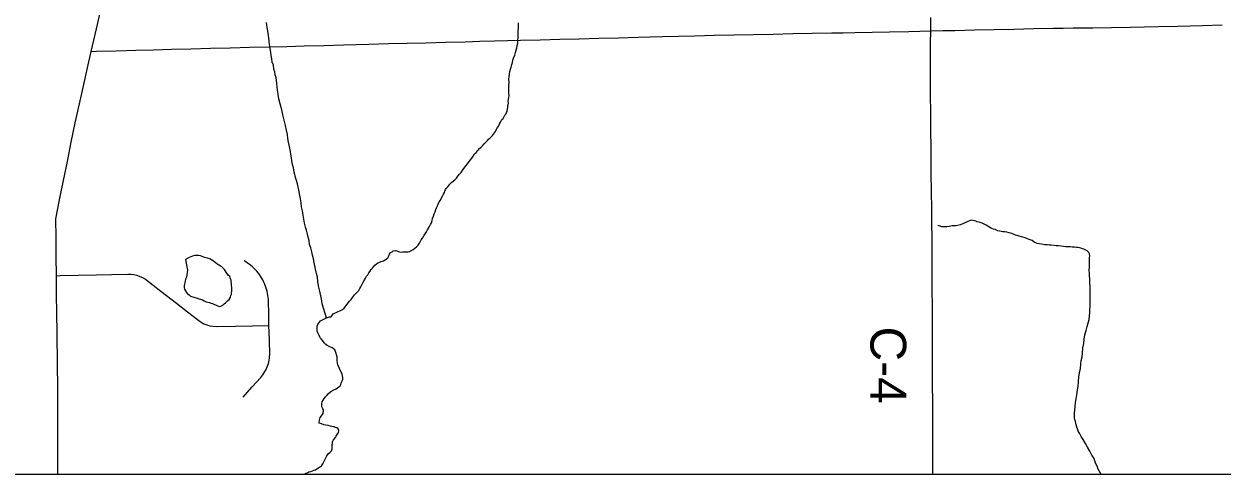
# Model space of a CAD drawing. Extents: x 103424 to 286016, y 38711 to 110967.
# Drawn here: x 126106 to 136194, y 38711 to 42504 of the extents above; entities that cross this region are included whole.
import ezdxf

# ---------------------------------------------------------------- set-up
doc = ezdxf.new("R2010")
doc.units = 0
for name, color, linetype in [('GM_X_Corporation', 7, 'Continuous'), ('GM_X_County_Road', 7, 'Continuous'), ('GM_X_County_Road_Text', 7, 'Continuous'), ('GM_X_Minor_Lake', 7, 'Continuous'), ('GM_X_Minor_River', 7, 'Continuous'), ('GM_X_Township_Road', 7, 'Continuous')]:
    doc.layers.add(name, color=color, linetype=linetype)

msp = doc.modelspace()

# ---------------------------------------------------------------- linework, layer by layer
at = {"layer": 'GM_X_Corporation'}
for points in [[(103424, 96535), (103424, 38711), (175680, 38711), (175680, 110967), (119699, 110967), (119717, 106543), (119720, 106323), (119721, 106006), (119710, 99446), (119706, 99064), (119664, 96690), (117026, 96688), (115542, 96665), (105082, 96575)], [(119964, 38711), (149533, 38711), (149528, 39851), (149476, 42605), (149451, 44181), (147524, 44123), (147512, 44122), (144100, 44042), (133605, 43873), (130307, 43800), (126994, 43728), (121865, 43580), (119934, 43543)]]:
    msp.add_lwpolyline(points, close=True, dxfattribs=at)
at = {"layer": 'GM_X_County_Road'}
for points in [[(126391, 38711), (126391, 38855), (126391, 39020), (126390, 39185), (126390, 39350), (126387, 39723), (126386, 39812), (126385, 39901), (126383, 40066), (126381, 40224), (126379, 40382), (126377, 40547), (126376, 40704), (126374, 40861), (126406, 41023), (126439, 41184), (126471, 41346), (126504, 41508), (126520, 41590), (126536, 41671), (126573, 41832), (126610, 41993), (126642, 42133), (126673, 42272), (126695, 42368), (126717, 42464), (126754, 42624)], [(133744, 41492), (133743, 41577), (133743, 41665), (133742, 41752), (133740, 41910), (133739, 42341), (133742, 42447), (133741, 42557)], [(133760, 38711), (133760, 38793), (133759, 38936), (133758, 39045), (133757, 39737), (133756, 39900), (133755, 40016), (133755, 40133), (133754, 40252), (133753, 40371), (133753, 40536), (133752, 40701), (133751, 40822), (133751, 40942), (133748, 41095), (133745, 41247), (133744, 41412), (133744, 41492)]]:
    msp.add_lwpolyline(points, dxfattribs=at)
at = {"layer": 'GM_X_Minor_Lake'}
for points in [[(127477, 40390), (127477, 40389), (127473, 40369), (127467, 40353), (127463, 40336), (127459, 40322), (127458, 40312), (127456, 40300), (127454, 40280), (127458, 40268), (127465, 40256), (127473, 40242), (127483, 40230), (127496, 40220), (127508, 40210), (127563, 40192), (127577, 40189), (127591, 40185), (127609, 40179), (127623, 40171), (127640, 40163), (127654, 40160), (127668, 40156), (127680, 40150), (127692, 40148), (127705, 40142), (127725, 40135), (127749, 40123), (127763, 40127), (127779, 40135), (127791, 40146), (127803, 40154), (127813, 40164), (127823, 40173), (127833, 40183), (127841, 40195), (127845, 40205), (127849, 40215), (127853, 40226), (127854, 40238), (127856, 40250), (127856, 40264), (127856, 40274), (127856, 40286), (127853, 40296), (127853, 40306), (127853, 40318), (127851, 40331), (127851, 40345), (127846, 40357), (127838, 40377), (127826, 40387), (127815, 40405), (127803, 40421), (127793, 40435), (127782, 40447), (127772, 40457), (127760, 40464), (127746, 40472), (127729, 40482), (127715, 40494), (127701, 40504), (127670, 40526), (127650, 40529), (127625, 40537), (127605, 40545), (127591, 40549), (127575, 40552), (127559, 40554), (127544, 40552), (127524, 40547), (127498, 40537), (127466, 40518)], [(127466, 40518), (127477, 40458), (127480, 40442), (127482, 40430), (127480, 40409), (127477, 40390)]]:
    msp.add_lwpolyline(points, dxfattribs=at)
at = {"layer": 'GM_X_Minor_River'}
for points in [[(128653, 40028), (128617, 40145), (128614, 40167), (128610, 40187), (128606, 40212), (128601, 40238), (128595, 40264), (128586, 40296), (128581, 40334), (128577, 40371), (128570, 40401), (128561, 40437), (128555, 40465), (128550, 40494), (128544, 40526), (128535, 40556), (128529, 40584), (128520, 40616), (128511, 40646), (128507, 40679), (128500, 40707), (128492, 40733), (128485, 40765), (128477, 40791), (128468, 40824), (128462, 40858), (128457, 40892), (128450, 40928), (128444, 40963), (128439, 40997), (128434, 41029), (128417, 41116), (128408, 41158), (128400, 41184), (128393, 41210), (128387, 41234), (128382, 41254), (128378, 41275), (128374, 41291), (128369, 41311), (128365, 41331), (128360, 41353), (128358, 41377), (128353, 41408), (128349, 41430), (128345, 41456), (128340, 41482), (128334, 41508), (128329, 41538), (128324, 41571), (128316, 41609), (128307, 41649), (128296, 41693), (128285, 41738), (128277, 41780), (128262, 41832), (128253, 41873), (128246, 41911), (128241, 41945), (128237, 41975), (128234, 42002), (128232, 42028), (128228, 42054), (128221, 42076), (128217, 42100), (128210, 42124), (128206, 42157), (128197, 42181), (128193, 42209), (128188, 42239), (128184, 42267), (128179, 42298), (128174, 42330), (128170, 42360), (128168, 42384), (128165, 42406), (128161, 42427), (128158, 42447), (128154, 42475), (128152, 42495), (128149, 42515)], [(130263, 42342), (130265, 42364), (130266, 42388), (130268, 42415), (130267, 42443), (130269, 42473), (130270, 42512)], [(129443, 40668), (129451, 40684), (129461, 40700), (129473, 40719), (129485, 40735), (129494, 40751), (129504, 40768), (129512, 40782), (129520, 40796), (129528, 40813), (129536, 40829), (129543, 40849), (129547, 40865), (129553, 40884), (129561, 40904), (129568, 40920), (129574, 40939), (129580, 40955), (129588, 40971), (129593, 40985), (129603, 41004), (129613, 41020), (129621, 41040), (129633, 41057), (129638, 41069), (129646, 41083), (129650, 41095), (129656, 41108), (129662, 41118), (129674, 41132), (129692, 41155), (129709, 41171), (129733, 41190), (129747, 41204), (129759, 41220), (129773, 41237), (129787, 41253), (129801, 41274), (129856, 41347), (129876, 41372), (129889, 41390), (129899, 41409), (129913, 41421), (129927, 41437), (129941, 41454), (129953, 41464), (129967, 41478), (129980, 41493), (129992, 41505), (130008, 41522), (130018, 41532), (130028, 41542), (130040, 41552), (130052, 41565), (130060, 41575), (130068, 41585), (130076, 41597), (130083, 41612), (130093, 41630), (130103, 41646), (130111, 41663), (130119, 41677), (130125, 41687), (130130, 41699), (130142, 41708), (130146, 41718), (130156, 41734), (130162, 41744), (130170, 41757), (130174, 41767), (130175, 41777), (130177, 41787), (130179, 41801), (130181, 41813), (130183, 41823), (130185, 41836), (130184, 41852), (130186, 41868), (130188, 41884), (130190, 41900), (130189, 41920), (130189, 41941), (130189, 41961), (130188, 41989), (130190, 42013), (130189, 42038), (130191, 42060), (130195, 42082), (130198, 42102), (130202, 42123), (130208, 42141), (130213, 42161), (130219, 42180), (130223, 42198), (130229, 42216), (130238, 42242), (130244, 42263), (130250, 42283), (130255, 42303), (130259, 42322), (130263, 42342)], [(133910, 40800), (133896, 40798), (133876, 40795), (133854, 40795), (133835, 40794), (133811, 40804), (133801, 40806), (133801, 40806)], [(135018, 39730), (135023, 39774), (135029, 39811), (135032, 39847), (135039, 39884), (135049, 39920), (135058, 39955), (135067, 39985), (135075, 40014), (135082, 40072), (135081, 40099), (135083, 40121), (135084, 40147), (135084, 40175), (135085, 40204), (135084, 40234), (135084, 40264), (135083, 40293), (135080, 40321), (135080, 40343), (135080, 40361), (135079, 40375), (135077, 40395), (135077, 40409), (135076, 40420), (135076, 40434), (135078, 40448), (135077, 40462), (135077, 40476), (135079, 40490), (135078, 40510), (135078, 40533), (135080, 40551), (135077, 40567), (135073, 40577), (135058, 40591), (135048, 40597), (135030, 40606), (135018, 40610), (135005, 40614), (134993, 40616), (134981, 40619), (134969, 40621), (134953, 40623), (134932, 40624), (134914, 40626), (134896, 40626), (134878, 40627), (134858, 40629), (134839, 40632), (134815, 40634), (134797, 40634), (134754, 40639), (134740, 40640), (134722, 40642), (134700, 40644), (134675, 40647), (134655, 40651), (134637, 40654), (134612, 40666), (134594, 40678), (134571, 40687), (134549, 40697), (134527, 40704), (134506, 40710), (134486, 40716), (134468, 40721), (134455, 40725), (134445, 40729), (134435, 40733), (134423, 40739), (134402, 40744), (134382, 40748), (134364, 40751), (134348, 40753), (134333, 40755), (134321, 40757), (134305, 40762), (134285, 40772), (134270, 40776), (134256, 40781), (134244, 40787), (134223, 40801), (134209, 40809), (134191, 40816), (134174, 40824), (134158, 40830), (134146, 40833), (134132, 40837), (134121, 40841), (134109, 40845), (134095, 40849), (134085, 40850), (134067, 40846), (134053, 40840), (133991, 40812), (133967, 40805), (133952, 40803), (133942, 40803), (133922, 40802), (133910, 40800)], [(128690, 39407), (128714, 39421), (128734, 39430), (128756, 39446), (128768, 39455), (128775, 39465), (128777, 39477), (128781, 39491), (128787, 39501), (128791, 39512), (128791, 39526), (128788, 39540), (128784, 39554), (128776, 39572), (128765, 39592), (128759, 39610), (128750, 39628), (128746, 39648), (128744, 39664), (128744, 39683), (128743, 39699), (128730, 39745), (128722, 39759), (128710, 39769), (128700, 39775), (128687, 39781), (128671, 39788), (128659, 39794), (128649, 39804), (128634, 39818), (128622, 39834), (128608, 39850), (128601, 39860), (128597, 39870), (128591, 39880), (128585, 39890), (128580, 39900), (128576, 39914), (128576, 39928), (128576, 39942), (128575, 39957), (128579, 39971), (128585, 39981), (128603, 40001), (128615, 40008), (128647, 40026), (128675, 40035), (128693, 40037), (128709, 40062), (128745, 40077), (128771, 40089), (128789, 40099), (128801, 40108), (128837, 40153), (128848, 40167), (128860, 40183), (128872, 40198), (128890, 40220), (128910, 40241), (128926, 40257), (128935, 40274), (128943, 40290), (128953, 40310), (128963, 40329), (128973, 40347), (128982, 40363), (128990, 40378), (129000, 40390), (129010, 40408), (129022, 40420), (129030, 40435), (129040, 40445), (129049, 40457), (129059, 40470), (129073, 40482), (129083, 40488), (129095, 40494), (129113, 40501), (129133, 40509), (129147, 40515), (129157, 40522), (129169, 40534), (129177, 40550), (129185, 40563), (129191, 40577), (129205, 40585), (129215, 40591), (129233, 40596), (129251, 40588), (129269, 40584), (129281, 40582), (129295, 40583), (129342, 40585), (129352, 40587), (129364, 40592), (129384, 40604), (129396, 40614), (129410, 40627), (129426, 40641), (129436, 40656), (129443, 40668)], [(135174, 38711), (135173, 38714), (135163, 38734), (135152, 38753), (135142, 38777), (135129, 38803), (135116, 38842), (135097, 38871), (135080, 38905), (135061, 38937), (135043, 38969), (135024, 39001), (135009, 39029), (134994, 39055), (134984, 39073), (134977, 39091), (134971, 39107), (134966, 39125), (134960, 39153), (134955, 39171), (134953, 39183), (134953, 39203), (134952, 39224), (134954, 39250), (134957, 39280), (134960, 39313), (134966, 39345), (134971, 39380), (134976, 39420), (134982, 39448), (134984, 39463), (134985, 39473), (134985, 39493), (134988, 39527), (134995, 39564), (135001, 39602), (135006, 39639), (135009, 39669), (135015, 39699), (135018, 39730)], [(128464, 38711), (128481, 38719), (128495, 38725), (128505, 38729), (128521, 38733), (128535, 38738), (128549, 38744), (128561, 38748), (128573, 38754), (128585, 38765), (128611, 38781), (128623, 38798), (128631, 38814), (128641, 38836), (128656, 38865), (128670, 38885), (128682, 38894), (128694, 38906), (128700, 38922), (128701, 38940), (128701, 38959), (128703, 38969), (128705, 38979), (128707, 38989), (128713, 38999), (128728, 39018), (128736, 39030), (128744, 39044), (128754, 39062), (128756, 39079), (128751, 39093), (128739, 39101), (128729, 39104), (128719, 39108), (128709, 39110), (128688, 39114), (128668, 39120), (128648, 39123), (128630, 39127), (128611, 39133), (128591, 39139), (128591, 39149), (128593, 39165), (128600, 39189), (128612, 39202), (128620, 39212), (128624, 39222), (128626, 39232), (128628, 39242), (128628, 39252), (128623, 39262), (128615, 39278), (128613, 39303), (128618, 39319), (128626, 39333), (128634, 39347), (128644, 39362), (128656, 39374), (128668, 39388), (128690, 39407)]]:
    msp.add_lwpolyline(points, dxfattribs=at)
at = {"layer": 'GM_X_Township_Road'}
for points in [[(133742, 42447), (133843, 42448), (133945, 42450), (134110, 42454), (134275, 42457), (134440, 42461), (134524, 42463), (134608, 42465), (134773, 42467), (134857, 42469), (134940, 42470), (135105, 42472), (135264, 42474), (135423, 42476), (135540, 42479), (135657, 42482), (135822, 42486), (135926, 42489), (136029, 42491), (136194, 42495)], [(126673, 42272), (126717, 42274), (126882, 42278), (127047, 42282), (127197, 42286), (127347, 42290), (127512, 42294), (127677, 42299), (127842, 42303), (128007, 42307), (128172, 42311), (128319, 42315), (128465, 42319), (128630, 42323), (128795, 42328), (128903, 42331), (129010, 42333), (129175, 42338), (129332, 42342), (129490, 42346), (129655, 42350), (129820, 42354), (129944, 42358), (130068, 42361), (130177, 42364), (130287, 42367), (130452, 42371), (130617, 42375), (130782, 42379), (130947, 42384), (131112, 42388), (131277, 42392), (131380, 42395), (131483, 42398), (131617, 42401), (131751, 42405), (131835, 42407), (131918, 42409), (132083, 42412), (132248, 42416), (132413, 42419), (132579, 42422), (132744, 42425), (132909, 42428), (133005, 42430), (133102, 42432), (133248, 42434), (133393, 42436), (133558, 42441), (133650, 42444), (133742, 42447)], [(127951, 39359), (128025, 39442), (128099, 39525), (128108, 39536), (128118, 39548), (128126, 39561), (128134, 39574), (128141, 39587), (128148, 39600), (128154, 39614), (128159, 39629), (128164, 39643), (128167, 39658), (128170, 39672), (128173, 39687), (128174, 39702), (128175, 39717), (128172, 39841), (128169, 39964), (128167, 40065), (128165, 40165), (128164, 40183), (128162, 40200), (128160, 40217), (128157, 40234), (128153, 40251), (128148, 40268), (128143, 40285), (128137, 40301), (128131, 40317), (128124, 40333), (128116, 40348), (128107, 40364), (128098, 40378), (128088, 40392), (128077, 40406), (128066, 40420), (128054, 40433), (128042, 40445), (128029, 40457), (128016, 40468), (128002, 40479), (127988, 40489), (127974, 40498), (127959, 40507)], [(126379, 40382), (126410, 40383), (126563, 40386), (126716, 40390), (126847, 40393), (126979, 40396), (127005, 40396), (127031, 40392), (127057, 40386), (127081, 40377), (127105, 40366), (127128, 40352), (127258, 40251), (127389, 40150), (127483, 40078), (127577, 40006), (127598, 39991), (127621, 39978), (127646, 39968), (127671, 39961), (127697, 39956), (127723, 39954), (127888, 39958), (128029, 39961), (128169, 39964)]]:
    msp.add_lwpolyline(points, dxfattribs=at)

# ---------------------------------------------------------------- texts
at = {"layer": 'GM_X_County_Road_Text'}
msp.add_text('C-4', height=301.9, rotation=270, dxfattribs=at).set_placement((133233, 39954))

doc.saveas('drawing.dxf')
